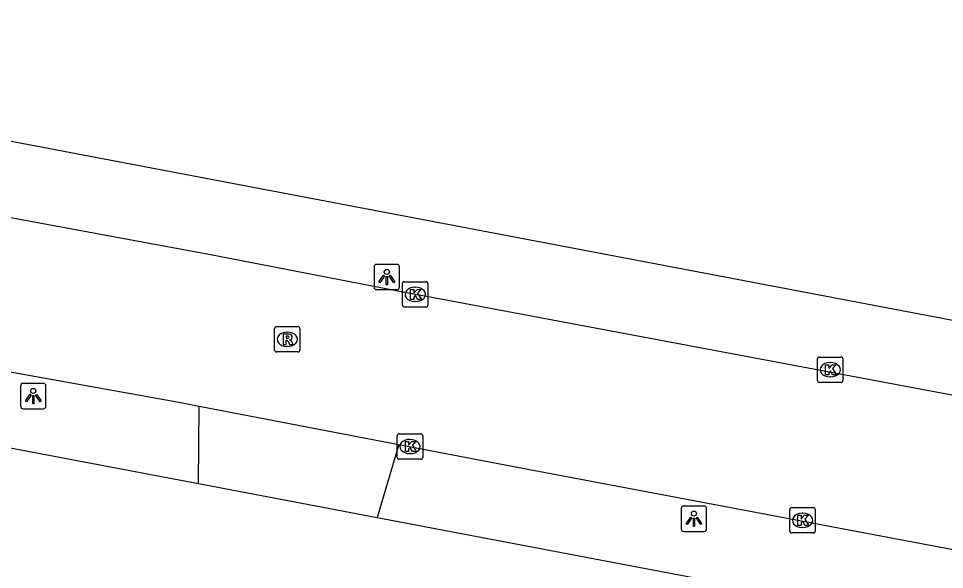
# Model space of a CAD drawing. Extents: x 161258 to 161838, y 380836 to 381727.
# Drawn here: x 161691.18 to 161727.62, y 381145.71 to 381167.39 of the extents above; entities that cross this region are included whole.
import ezdxf

# ---------------------------------------------------------------- set-up
doc = ezdxf.new("R2010")
doc.units = 0
for name, color, linetype in [('IMGEO_Kolk', 7, 'Continuous'), ('IMGEO_Lichtpunt', 7, 'Continuous'), ('IMGEO_Rijbaan_lokaal_open', 7, 'Continuous'), ('IMGEO_Rioolput', 7, 'Continuous'), ('IMGEO_Voetpad_open', 7, 'Continuous')]:
    doc.layers.add(name, color=color, linetype=linetype)

msp = doc.modelspace()

# ---------------------------------------------------------------- linework, layer by layer
at = {"layer": 'IMGEO_Kolk'}
for p, q in [((161706.288, 381156.105), (161706.288, 381156.957)), ((161706.363, 381157.031), (161707.215, 381157.031)), ((161706.776, 381156.811), (161706.801, 381156.811)), ((161707.289, 381156.957), (161707.289, 381156.105)), ((161707.215, 381156.031), (161706.363, 381156.031)), ((161706.799, 381156.251), (161706.774, 381156.251)), ((161722.621, 381153.141), (161722.621, 381153.993)), ((161722.696, 381154.067), (161723.548, 381154.067)), ((161723.109, 381153.847), (161723.134, 381153.847)), ((161723.622, 381153.993), (161723.622, 381153.141)), ((161723.548, 381153.067), (161722.696, 381153.067)), ((161723.132, 381153.287), (161723.107, 381153.287)), ((161706.085, 381150.121), (161706.085, 381150.973)), ((161706.16, 381151.047), (161707.012, 381151.047)), ((161707.086, 381150.973), (161707.086, 381150.121)), ((161706.573, 381150.827), (161706.598, 381150.827)), ((161706.596, 381150.267), (161706.571, 381150.267)), ((161707.012, 381150.047), (161706.16, 381150.047)), ((161721.532, 381147.219), (161721.532, 381148.071)), ((161721.607, 381148.145), (161722.459, 381148.145)), ((161722.533, 381148.071), (161722.533, 381147.219)), ((161722.02, 381147.925), (161722.045, 381147.925)), ((161722.043, 381147.365), (161722.018, 381147.365)), ((161722.459, 381147.145), (161721.607, 381147.145))]:
    msp.add_line(p, q, dxfattribs=at)
for points in [[(161706.288, 381156.105), (161706.288, 381156.957)], [(161706.363, 381157.031), (161707.215, 381157.031)], [(161706.609, 381156.731), (161706.732, 381156.731), (161706.732, 381156.58), (161706.862, 381156.731), (161707.026, 381156.731), (161706.88, 381156.58), (161707.033, 381156.331), (161706.881, 381156.331), (161706.796, 381156.495), (161706.732, 381156.428), (161706.732, 381156.331), (161706.609, 381156.331), (161706.609, 381156.731)], [(161707.289, 381156.957), (161707.289, 381156.105)], [(161707.215, 381156.031), (161706.363, 381156.031)], [(161722.621, 381153.141), (161722.621, 381153.993)], [(161722.696, 381154.067), (161723.548, 381154.067)], [(161723.622, 381153.993), (161723.622, 381153.141)], [(161722.942, 381153.767), (161723.065, 381153.767), (161723.065, 381153.616), (161723.195, 381153.767), (161723.359, 381153.767), (161723.213, 381153.616), (161723.366, 381153.367), (161723.214, 381153.367), (161723.129, 381153.531), (161723.065, 381153.464), (161723.065, 381153.367), (161722.942, 381153.367), (161722.942, 381153.767)], [(161723.548, 381153.067), (161722.696, 381153.067)], [(161706.085, 381150.121), (161706.085, 381150.973)], [(161706.16, 381151.047), (161707.012, 381151.047)], [(161707.086, 381150.973), (161707.086, 381150.121)], [(161706.406, 381150.747), (161706.529, 381150.747), (161706.529, 381150.596), (161706.659, 381150.747), (161706.823, 381150.747), (161706.677, 381150.596), (161706.83, 381150.347), (161706.678, 381150.347), (161706.593, 381150.511), (161706.529, 381150.444), (161706.529, 381150.347), (161706.406, 381150.347), (161706.406, 381150.747)], [(161707.012, 381150.047), (161706.16, 381150.047)], [(161721.532, 381147.219), (161721.532, 381148.071)], [(161721.607, 381148.145), (161722.459, 381148.145)], [(161722.533, 381148.071), (161722.533, 381147.219)], [(161721.853, 381147.845), (161721.976, 381147.845), (161721.976, 381147.694), (161722.106, 381147.845), (161722.27, 381147.845), (161722.124, 381147.694), (161722.277, 381147.445), (161722.125, 381147.445), (161722.04, 381147.609), (161721.976, 381147.542), (161721.976, 381147.445), (161721.853, 381147.445), (161721.853, 381147.845)], [(161722.459, 381147.145), (161721.607, 381147.145)]]:
    msp.add_lwpolyline(points, dxfattribs=at)
for centre, start, end in [((161706.365, 381156.955), 91.552, 178.448), ((161706.365, 381156.955), 91.552, 178.448), ((161707.213, 381156.955), 1.552, 88.448), ((161707.213, 381156.955), 1.552, 88.448), ((161706.365, 381156.107), 181.552, 268.448), ((161706.365, 381156.107), 181.552, 268.448), ((161707.213, 381156.107), 271.552, 358.448), ((161707.213, 381156.107), 271.552, 358.448), ((161722.698, 381153.991), 91.552, 178.448), ((161722.698, 381153.991), 91.552, 178.448), ((161723.546, 381153.991), 1.552, 88.448), ((161723.546, 381153.991), 1.552, 88.448), ((161722.698, 381153.143), 181.552, 268.448), ((161722.698, 381153.143), 181.552, 268.448), ((161723.546, 381153.143), 271.552, 358.448), ((161723.546, 381153.143), 271.552, 358.448), ((161706.162, 381150.971), 91.552, 178.448), ((161706.162, 381150.971), 91.552, 178.448), ((161707.01, 381150.971), 1.552, 88.448), ((161707.01, 381150.971), 1.552, 88.448), ((161706.162, 381150.123), 181.552, 268.448), ((161706.162, 381150.123), 181.552, 268.448), ((161707.01, 381150.123), 271.552, 358.448), ((161707.01, 381150.123), 271.552, 358.448), ((161721.609, 381148.069), 91.552, 178.448), ((161721.609, 381148.069), 91.552, 178.448), ((161722.457, 381148.069), 1.552, 88.448), ((161722.457, 381148.069), 1.552, 88.448), ((161721.609, 381147.221), 181.552, 268.448), ((161721.609, 381147.221), 181.552, 268.448), ((161722.457, 381147.221), 271.552, 358.448), ((161722.457, 381147.221), 271.552, 358.448)]:
    msp.add_arc(centre, 0.0765, start, end, dxfattribs=at)
for centre, major_axis, ratio, start_param, end_param in [((161706.775, 381156.531), (-0.387, 0.002), 0.722429, 4.712389, 7.853982), ((161706.8, 381156.531), (-0.39, 0.002), 0.717154, 1.570796, 4.712389), ((161723.108, 381153.567), (-0.387, 0.002), 0.722429, 4.712389, 7.853982), ((161723.133, 381153.567), (-0.39, 0.002), 0.717154, 1.570796, 4.712389), ((161706.572, 381150.547), (-0.387, 0.002), 0.722429, 4.712389, 7.853982), ((161706.597, 381150.547), (-0.39, 0.002), 0.717154, 1.570796, 4.712389), ((161722.019, 381147.645), (-0.387, 0.002), 0.722429, 4.712389, 7.853982), ((161722.044, 381147.645), (-0.39, 0.002), 0.717154, 1.570796, 4.712389)]:
    msp.add_ellipse(centre, major_axis=major_axis, ratio=ratio, start_param=start_param, end_param=end_param, dxfattribs=at)
at = {"layer": 'IMGEO_Lichtpunt'}
for p, q in [((161705.174, 381157.619), (161705.174, 381156.812)), ((161705.174, 381157.619), (161705.174, 381156.812)), ((161706.076, 381157.714), (161705.268, 381157.714)), ((161706.076, 381157.714), (161705.268, 381157.714)), ((161706.17, 381156.812), (161706.17, 381157.619)), ((161706.17, 381156.812), (161706.17, 381157.619)), ((161705.268, 381156.718), (161706.076, 381156.718)), ((161705.268, 381156.718), (161706.076, 381156.718)), ((161691.261, 381152.937), (161691.261, 381152.13)), ((161691.261, 381152.937), (161691.261, 381152.13)), ((161692.163, 381153.032), (161691.355, 381153.032)), ((161692.163, 381153.032), (161691.355, 381153.032)), ((161692.257, 381152.13), (161692.257, 381152.937)), ((161692.257, 381152.13), (161692.257, 381152.937)), ((161691.355, 381152.036), (161692.163, 381152.036)), ((161691.355, 381152.036), (161692.163, 381152.036)), ((161717.261, 381148.11), (161717.261, 381147.303)), ((161717.261, 381148.11), (161717.261, 381147.303)), ((161718.163, 381148.205), (161717.355, 381148.205)), ((161718.163, 381148.205), (161717.355, 381148.205)), ((161718.257, 381147.303), (161718.257, 381148.11)), ((161718.257, 381147.303), (161718.257, 381148.11)), ((161717.355, 381147.209), (161718.163, 381147.209)), ((161717.355, 381147.209), (161718.163, 381147.209))]:
    msp.add_line(p, q, dxfattribs=at)
for points in [[(161705.548, 381157.283), (161705.587, 381157.255), (161705.399, 381156.993), (161705.361, 381157.02), (161705.548, 381157.283)], [(161705.65, 381157.235), (161705.697, 381157.235), (161705.697, 381156.913), (161705.65, 381156.913), (161705.65, 381157.235)], [(161705.76, 381157.255), (161705.798, 381157.282), (161705.985, 381157.02), (161705.946, 381156.992), (161705.76, 381157.255)], [(161691.635, 381152.601), (161691.674, 381152.573), (161691.486, 381152.311), (161691.448, 381152.338), (161691.635, 381152.601)], [(161691.737, 381152.553), (161691.784, 381152.553), (161691.784, 381152.231), (161691.737, 381152.231), (161691.737, 381152.553)], [(161691.847, 381152.573), (161691.885, 381152.6), (161692.072, 381152.338), (161692.033, 381152.31), (161691.847, 381152.573)], [(161717.635, 381147.774), (161717.674, 381147.746), (161717.486, 381147.484), (161717.448, 381147.511), (161717.635, 381147.774)], [(161717.737, 381147.726), (161717.784, 381147.726), (161717.784, 381147.404), (161717.737, 381147.404), (161717.737, 381147.726)], [(161717.847, 381147.746), (161717.885, 381147.773), (161718.072, 381147.511), (161718.033, 381147.483), (161717.847, 381147.746)]]:
    msp.add_lwpolyline(points, dxfattribs=at)
for centre in [(161705.673, 381157.417), (161691.76, 381152.735), (161717.76, 381147.908)]:
    msp.add_circle(centre, 0.0994, dxfattribs=at)
for centre, start, end in [((161705.268, 381157.619), 90, 180), ((161705.268, 381157.619), 90, 180), ((161706.076, 381157.619), 0, 90), ((161706.076, 381157.619), 0, 90), ((161705.268, 381156.812), 180, 270), ((161705.268, 381156.812), 180, 270), ((161706.076, 381156.812), 270, 0), ((161706.076, 381156.812), 270, 360), ((161691.355, 381152.937), 90, 180), ((161691.355, 381152.937), 90, 180), ((161692.163, 381152.937), 0, 90), ((161692.163, 381152.937), 0, 90), ((161691.355, 381152.13), 180, 270), ((161691.355, 381152.13), 180, 270), ((161692.163, 381152.13), 270, 0), ((161692.163, 381152.13), 270, 360), ((161717.355, 381148.11), 90, 180), ((161717.355, 381148.11), 90, 180), ((161718.163, 381148.11), 0, 90), ((161718.163, 381148.11), 0, 90), ((161717.355, 381147.303), 180, 270), ((161717.355, 381147.303), 180, 270), ((161718.163, 381147.303), 270, 0), ((161718.163, 381147.303), 270, 360)]:
    msp.add_arc(centre, 0.0946, start, end, dxfattribs=at)
at = {"layer": 'IMGEO_Rijbaan_lokaal_open'}
for points in [[(161736.521, 381150.931), (161729.309, 381152.304), (161712.607, 381155.438), (161707.169, 381156.459), (161706.789, 381156.53), (161698.673, 381158.104), (161690.593, 381159.591), (161684.811, 381160.667), (161677.82, 381161.927), (161671.905, 381162.945)], [(161669.154, 381157.523), (161682.076, 381155.063), (161697.566, 381152.273), (161698.283, 381152.136)], [(161698.283, 381152.136), (161706.149, 381150.632)], [(161706.149, 381150.632), (161710.948, 381149.714), (161728.168, 381146.455)]]:
    msp.add_lwpolyline(points, dxfattribs=at)
at = {"layer": 'IMGEO_Rioolput'}
for p, q in [((161701.328, 381155.266), (161702.18, 381155.266)), ((161701.253, 381154.34), (161701.253, 381155.192)), ((161701.741, 381155.046), (161701.766, 381155.046)), ((161702.254, 381155.192), (161702.254, 381154.34)), ((161702.18, 381154.266), (161701.328, 381154.266)), ((161701.764, 381154.486), (161701.739, 381154.486))]:
    msp.add_line(p, q, dxfattribs=at)
for points in [[(161701.328, 381155.266), (161702.18, 381155.266)], [(161701.253, 381154.34), (161701.253, 381155.192)], [(161701.842, 381154.964), (161701.59, 381154.966), (161701.59, 381154.566)], [(161701.768, 381154.885), (161701.714, 381154.885), (161701.714, 381154.804)], [(161702.254, 381155.192), (161702.254, 381154.34)], [(161701.59, 381154.566), (161701.714, 381154.566), (161701.714, 381154.728), (161701.725, 381154.728)], [(161701.714, 381154.804), (161701.766, 381154.804)], [(161701.772, 381154.699), (161701.843, 381154.566), (161701.983, 381154.566), (161701.918, 381154.692)], [(161702.18, 381154.266), (161701.328, 381154.266)]]:
    msp.add_lwpolyline(points, dxfattribs=at)
for centre, radius, start, end in [((161701.33, 381155.19), 0.0765, 91.552, 178.448), ((161701.33, 381155.19), 0.0765, 91.552, 178.448), ((161702.178, 381155.19), 0.0765, 1.552, 88.448), ((161702.178, 381155.19), 0.0765, 1.552, 88.448), ((161701.774, 381154.789), 0.0964, 77.0061, 93.1865), ((161701.788, 381154.846), 0.0378, 276.6634, 79.6772), ((161701.841, 381154.854), 0.109, 350.3612, 89.416), ((161701.724, 381154.675), 0.0533, 26.0293, 88.6989), ((161701.75, 381154.993), 0.19, 274.7715, 282.9687), ((161701.839, 381154.854), 0.112, 277.5842, 350.9817), ((161701.823, 381154.639), 0.108, 29.5134, 73.7905), ((161701.33, 381154.342), 0.0765, 181.552, 268.448), ((161701.33, 381154.342), 0.0765, 181.552, 268.448), ((161702.178, 381154.342), 0.0765, 271.552, 358.448), ((161702.178, 381154.342), 0.0765, 271.552, 358.448)]:
    msp.add_arc(centre, radius, start, end, dxfattribs=at)
for centre, major_axis, ratio, start_param, end_param in [((161701.74, 381154.766), (-0.387, 0.002), 0.722429, 4.712389, 7.853982), ((161701.765, 381154.766), (-0.39, 0.002), 0.717154, 1.570796, 4.712389)]:
    msp.add_ellipse(centre, major_axis=major_axis, ratio=ratio, start_param=start_param, end_param=end_param, dxfattribs=at)
at = {"layer": 'IMGEO_Voetpad_open'}
for points in [[(161737.053, 381153.773), (161673.77, 381165.793), (161668.77, 381167.385)], [(161668.75, 381154.683), (161698.258, 381149.087)], [(161698.258, 381149.087), (161698.283, 381152.136)], [(161706.149, 381150.632), (161705.296, 381147.752)], [(161698.258, 381149.087), (161705.296, 381147.752)], [(161705.296, 381147.752), (161729.059, 381143.246)]]:
    msp.add_lwpolyline(points, dxfattribs=at)

doc.saveas('drawing.dxf')
